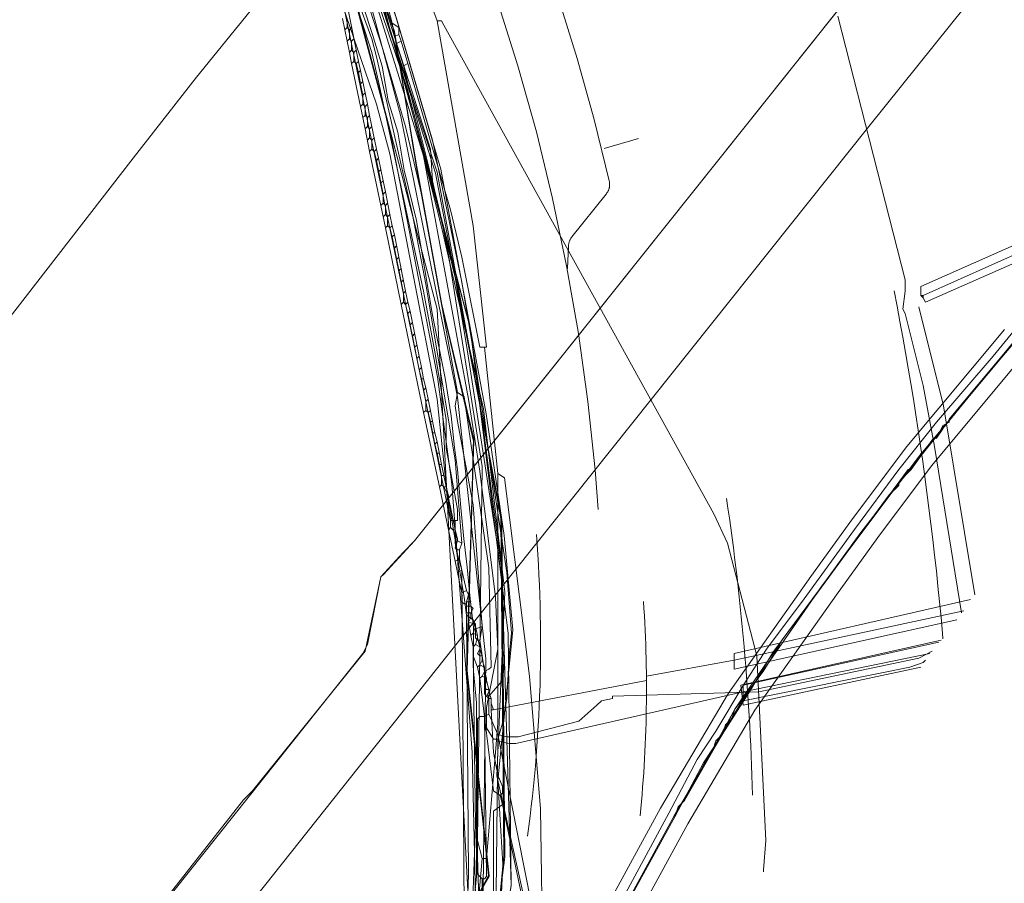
# Model space of a CAD drawing. Header units: metres. Extents: x 92810 to 93633, y 464687 to 465459.
# Tile 283 of 325: x 93528 to 93559, y 465180 to 465208. Entities that reach past the tile are written whole.
import ezdxf
from ezdxf.lldxf.tags import DXFTag

# ---------------------------------------------------------------- set-up
doc = ezdxf.new("R2010")
doc.units = ezdxf.units.M
for name, color, linetype, lineweight, transparency in [('B-OI-KL-DATA_BT NEDERLAND-G', 90, 'SI_B_DATA_BT_NEDERLAND', 18, 0.4), ('B-OI-KL-DATA_KPN-G', 90, 'SI_B_DATA_KPN', 18, 0.4), ('B-OI-KL-DATA_LIANDER-G', 90, 'SI_B_DATA_LIANDER', 18, 0.4), ('B-OI-KL-DATA_PRORAIL-G', 90, 'SI_B_DATA_PRORAIL', 18, 0.4), ('B-OI-KL-DATA_ZIGGO BV-G', 90, 'SI_B_DATA_ZIGGO', 18, 0.4), ('B-OI-KL-ET_HS_LIANDER-G', 10, 'SI_B_ET_HS_LIANDON', 18, 0.4), ('B-OI-KL-ET_LS_LIANDER-G', 190, 'SI_B_ET_LS_LIANDER', 18, 0.4), ('B-OI-KL-ET_MS_LIANDER-G', 130, 'SI_B_ET_MS_LIANDER', 18, 0.4), ('B-OI-KL-ET_MS_PRORAIL-G', 130, 'SI_B_ET_MS_PRORAIL', 18, 0.4), ('B-WE-KL-DATA-G', 90, 'KL-DATA-N', 18, 0.4), ('B-WE-KL-ET_LS-G', 190, 'KL-LS-N', 18, 0.4), ('B-WE-KL-WATER-G', 170, 'KL-WATER-N', 18, 0.4)]:
    doc.layers.add(name, color=color, linetype=linetype, lineweight=lineweight, transparency=transparency)
doc.styles.get("Standard").update_dxf_attribs({"font": 'isocp.shx'})
tags = doc.linetypes.add('KL-DATA-N', pattern='A,4,-1,[101,NLCS.SHX,S=0.5,R=0,X=0,Y=0],-1,4,-1,["D",Standard,S=1,R=0,X=-0.25,Y=-0.5],-1.5', length=12.5).pattern_tags.tags
tags[18] = DXFTag(74, 10)
tags = doc.linetypes.add('KL-LS-N', pattern='A,4,-1,[103,NLCS.SHX,S=0.75,R=0,X=0,Y=0],-1,4,-1,["L",Standard,S=1,R=0,X=0,Y=-0.5],-2', length=13).pattern_tags.tags
tags[18] = DXFTag(74, 10)
doc.linetypes.add('KL-WATER-N', pattern='A,7,-0.5,[168,NLCS.SHX,S=0.75,R=0,X=0.75,Y=0],-2', length=9.5)
doc.linetypes.add('SI_B_DATA_BT_NEDERLAND', pattern='A,5,-2,["BTN",Standard,S=1.5,R=0,X=-0.51,Y=-0.75],-7', length=14)
doc.linetypes.add('SI_B_DATA_KPN', pattern='A,5,-2,["KPN",Standard,S=1.5,R=0,X=-0.51,Y=-0.75],-8', length=15)
doc.linetypes.add('SI_B_DATA_LIANDER', pattern='A,5,-2,["LI-DATA",Standard,S=1.5,R=0,X=-0.51,Y=-0.75],-11', length=18)
doc.linetypes.add('SI_B_DATA_PRORAIL', pattern='A,5,-2,["PRO-DATA",Standard,S=1.5,R=0,X=-0.51,Y=-0.75],-13', length=20)
doc.linetypes.add('SI_B_DATA_ZIGGO', pattern='A,5,-2,["ZIGGO",Standard,S=1.5,R=0,X=-0.51,Y=-0.75],-9', length=16)
doc.linetypes.add('SI_B_ET_HS_LIANDON', pattern='A,5,-2,["LI-HS",Standard,S=1.5,R=0,X=-0.51,Y=-0.75],-10', length=17)
doc.linetypes.add('SI_B_ET_LS_LIANDER', pattern='A,5,-2,["LI-LS",Standard,S=1.5,R=0,X=-0.51,Y=-0.75],-10', length=17)
doc.linetypes.add('SI_B_ET_MS_LIANDER', pattern='A,5,-2,["LI-MS",Standard,S=1.5,R=0,X=-0.51,Y=-0.75],-10', length=17)
doc.linetypes.add('SI_B_ET_MS_PRORAIL', pattern='A,5,-2,["PRO-MS",Standard,S=1.5,R=0,X=-0.51,Y=-0.75],-11', length=18)

msp = doc.modelspace()

# ---------------------------------------------------------------- linework, layer by layer
at = {"layer": 'B-OI-KL-DATA_BT NEDERLAND-G', "flags": 128}
for points in [[(93501.6, 465239.3), (93500.714, 465240.949), (93502.8, 465240.9), (93519.496, 465240.269), (93523.109, 465239.077), (93526.555, 465236.284), (93528.596, 465233.51), (93530.198, 465231.197), (93535.4, 465218.8), (93536.975, 465214.235), (93538.439, 465209.929), (93539.387, 465207.204), (93540.09, 465202.898), (93540.901, 465198.513), (93541.916, 465194.226), (93541.681, 465186.922), (93542.404, 465180.409), (93541.34, 465178.505), (93540.207, 465168.261), (93539.937, 465165.829)], [(93539.94, 465165.834), (93540.217, 465168.291), (93541.33, 465178.524), (93542.404, 465180.409), (93541.701, 465186.922), (93541.916, 465194.256), (93540.901, 465198.494), (93540.1, 465202.917), (93539.387, 465207.204), (93538.429, 465209.958), (93536.877, 465214.547), (93535.461, 465218.673), (93534.875, 465220.094), (93530.198, 465231.197), (93528.586, 465233.51), (93526.565, 465236.274), (93523.138, 465239.087), (93519.476, 465240.288), (93514.3, 465240.5), (93500.734, 465240.959)], [(93501.597, 465239.323), (93500.743, 465240.954), (93519.464, 465240.333), (93523.141, 465239.064), (93526.568, 465236.297), (93528.601, 465233.51), (93530.18, 465231.217), (93533.032, 465224.357), (93534.867, 465220.081), (93535.401, 465218.783), (93536.86, 465214.568), (93539.374, 465207.225), (93540.109, 465202.899), (93540.903, 465198.533), (93541.919, 465194.278), (93541.698, 465186.914), (93542.382, 465180.425), (93541.346, 465178.474), (93539.935, 465165.826)], [(93501.6, 465239.3), (93500.775, 465240.942), (93518.942, 465240.298), (93519.446, 465240.28), (93523.1, 465239.08), (93526.529, 465236.313), (93528.621, 465233.48), (93530.2, 465231.2), (93535.4, 465218.8), (93539.371, 465207.253), (93540.1, 465202.888), (93540.884, 465198.553), (93541.916, 465194.216), (93541.681, 465186.912), (93542.394, 465180.399), (93541.354, 465178.559), (93539.939, 465165.832)], [(93530.2, 465231.2), (93534.9, 465220.1), (93535.5, 465218.7), (93536.9, 465214.5), (93538.4, 465210), (93539.4, 465207.2), (93540.1, 465202.9), (93540.9, 465198.5), (93541.9, 465194.3), (93541.7, 465186.9), (93542.4, 465180.4), (93541.3, 465178.5), (93540.2, 465168.3), (93539.923, 465165.812)], [(93535.4, 465218.8), (93537, 465214.2), (93538.4, 465209.9), (93539.4, 465207.2)], [(93540.9, 465198.5), (93541.9, 465194.2), (93541.7, 465186.9)]]:
    msp.add_lwpolyline(points, dxfattribs=at)
at = {"layer": 'B-OI-KL-DATA_KPN-G', "flags": 128}
for points in [[(93537.964, 465211.536), (93538.536, 465210.179), (93538.893, 465209.107), (93539.321, 465207.464)], [(93537.321, 465210.75), (93537.179, 465210.75), (93537.107, 465210.679), (93533.107, 465205.75), (93531.107, 465203.179), (93488.107, 465147.75), (93457.179, 465107.536), (93450.393, 465098.821), (93421.107, 465060.893)], [(93537.321, 465210.75), (93537.536, 465210.464), (93537.821, 465209.536), (93540.75, 465198.393), (93541.75, 465179.536), (93541.893, 465178.536), (93541.964, 465178.536)], [(93540.25, 465208.893), (93540.75, 465207.536)], [(93539.321, 465207.464), (93539.536, 465207.321), (93539.536, 465207.107)], [(93539.321, 465207.464), (93539.393, 465207.036)], [(93540.75, 465207.536), (93540.893, 465207.536), (93540.964, 465207.393), (93549.536, 465191.893), (93549.964, 465190.964), (93550.893, 465187.393), (93551.179, 465181.536), (93551.107, 465180.607), (93551.107, 465180.536)], [(93540.75, 465207.536), (93541.893, 465201.036), (93542.321, 465197.179)], [(93539.536, 465207.107), (93539.393, 465207.036)], [(93539.536, 465207.107), (93539.607, 465206.893)], [(93539.393, 465207.036), (93539.464, 465206.821)], [(93539.607, 465206.893), (93539.464, 465206.821)], [(93539.464, 465206.821), (93539.679, 465206.107)], [(93539.607, 465206.893), (93539.821, 465206.179)], [(93539.821, 465206.179), (93539.679, 465206.107)], [(93539.821, 465206.179), (93541.179, 465201.536), (93541.536, 465200.036), (93542.107, 465197.179), (93542.321, 465197.179)], [(93539.679, 465206.107), (93540.821, 465201.536), (93541.107, 465200.107), (93542.179, 465193.393), (93542.036, 465181.536), (93542.179, 465180.964)], [(93542.25, 465197.179), (93542.679, 465193.179)], [(93542.679, 465193.179), (93542.679, 465185.25), (93542.607, 465184.321), (93542.321, 465180.964), (93542.179, 465180.964)], [(93542.679, 465193.179), (93542.893, 465193.036), (93543.679, 465186.75), (93544.036, 465182.536), (93544.107, 465177.607), (93544.25, 465175.321), (93544.25, 465171.536)], [(93542.179, 465180.964), (93541.964, 465178.536)]]:
    msp.add_lwpolyline(points, dxfattribs=at)
at = {"layer": 'B-OI-KL-DATA_LIANDER-G', "flags": 128}
for points in [[(93533.464, 465221.464), (93533.821, 465221.393), (93533.893, 465221.321), (93538.393, 465210.179), (93540.536, 465203.464), (93540.607, 465202.464), (93540.893, 465201.179), (93541.321, 465199.393), (93541.679, 465197.25), (93542.679, 465190.821), (93542.821, 465189.536), (93542.893, 465187.179), (93542.821, 465186.607), (93542.393, 465186.107)], [(93536.536, 465212.893), (93536.821, 465212.75), (93536.893, 465212.607), (93538.321, 465208.821), (93539.036, 465206.607), (93539.75, 465204.179), (93540.25, 465202.036), (93541.393, 465195.75)], [(93537.679, 465209.107), (93537.607, 465208.893), (93537.75, 465208.179), (93541.179, 465191.679), (93541.393, 465191.679)], [(93537.679, 465209.107), (93537.893, 465208.964), (93538.679, 465206.536), (93538.893, 465205.607), (93540.321, 465198.964), (93540.679, 465197.036), (93541.036, 465194.893), (93541.036, 465193.964), (93541.179, 465193.25), (93541.393, 465192.036), (93541.393, 465191.679)], [(93541.393, 465195.75), (93541.321, 465195.321), (93541.393, 465194.821), (93541.893, 465192.179), (93542.179, 465188.321)], [(93541.393, 465195.75), (93541.607, 465195.607), (93542.393, 465190.179), (93542.464, 465187.036), (93542.393, 465186.964), (93542.25, 465186.893)], [(93541.321, 465191.679), (93541.321, 465190.964), (93541.607, 465189.25), (93541.679, 465188.679)], [(93541.679, 465188.679), (93541.75, 465180.464), (93541.679, 465178.536), (93541.107, 465173.536), (93540.893, 465172.25), (93540.25, 465169.393), (93540.036, 465168.107), (93539.679, 465165.536), (93539.607, 465165.464), (93539.536, 465165.321)], [(93541.679, 465188.679), (93541.893, 465188.536), (93541.964, 465188.25)], [(93542.179, 465188.321), (93541.964, 465188.25)], [(93541.964, 465188.25), (93541.964, 465187.964), (93542.036, 465187.893), (93542.107, 465187.893)], [(93542.179, 465188.321), (93542.107, 465187.893)], [(93542.107, 465187.893), (93542.25, 465186.893)], [(93556.464, 465187.536), (93556.036, 465187.321), (93550.964, 465186.25), (93546.321, 465186.107), (93546.321, 465186.036), (93545.964, 465185.964), (93545.821, 465185.821), (93545.25, 465185.321), (93543.321, 465184.821), (93542.964, 465184.821), (93542.679, 465184.893)], [(93542.25, 465186.893), (93542.25, 465186.179), (93542.393, 465186.107)], [(93542.393, 465186.107), (93542.393, 465185.536)], [(93542.393, 465185.536), (93542.25, 465185.464)], [(93542.393, 465185.536), (93542.679, 465184.893)], [(93542.25, 465185.464), (93542.107, 465185.464), (93542.036, 465185.393), (93542.036, 465180.464), (93542.179, 465180.321)], [(93542.25, 465185.464), (93542.321, 465180.393), (93542.25, 465180.321), (93542.179, 465180.321)], [(93542.679, 465184.893), (93544.393, 465176.25)], [(93542.179, 465180.321), (93542.179, 465178.679)]]:
    msp.add_lwpolyline(points, dxfattribs=at)
at = {"layer": 'B-OI-KL-DATA_PRORAIL-G', "flags": 128}
msp.add_lwpolyline([(93421.036, 465029.179), (93421.179, 465029.179), (93421.321, 465029.321), (93427.179, 465037.107), (93428.607, 465038.893), (93434.893, 465047.036), (93435.964, 465048.75), (93436.821, 465049.893), (93464.821, 465087.25), (93472.964, 465098.679), (93489.536, 465122.821), (93492.75, 465128.679), (93493.107, 465129.179), (93501.179, 465139.179), (93505.036, 465145.179), (93505.607, 465145.964), (93516.393, 465159.607), (93525.321, 465171.107), (93525.607, 465171.393), (93534.607, 465182.821), (93534.893, 465183.107), (93538.464, 465187.536), (93538.964, 465189.893), (93539.036, 465189.964), (93540.036, 465191.036), (93541.179, 465192.464), (93593.107, 465257.536), (93593.75, 465258.25), (93596.393, 465261.393), (93597.393, 465262.679), (93598.393, 465264.107), (93598.679, 465264.393), (93601.75, 465267.107), (93602.607, 465267.964), (93610.75, 465277.036), (93615.536, 465282.536), (93616.821, 465284.321), (93617.107, 465284.607), (93619.036, 465286.679), (93630.107, 465300.821), (93630.107, 465301.036)], dxfattribs=at)
at = {"layer": 'B-OI-KL-DATA_ZIGGO BV-G', "flags": 128}
msp.add_lwpolyline([(93528.645, 465233.808), (93531.504, 465227.664), (93538.861, 465209.655), (93540.872, 465202.834), (93542.307, 465195.071), (93542.877, 465191.212), (93543.153, 465188.212), (93542.675, 465183.425), (93542.835, 465180.777), (93542.678, 465177.373), (93542.341, 465174.559), (93541.263, 465167.567)], dxfattribs=at)
at = {"layer": 'B-OI-KL-ET_HS_LIANDER-G', "flags": 128}
for points in [[(93526.893, 465235.679), (93526.964, 465235.25), (93527.25, 465234.679), (93528.607, 465232.393), (93529.179, 465231.25), (93531.893, 465225.25), (93535.036, 465217.893), (93537.75, 465211.25), (93538.393, 465209.464), (93540.321, 465203.25), (93541.75, 465195.536), (93542.107, 465193.25), (93542.607, 465189.25), (93542.679, 465187.607), (93542.321, 465185.75), (93542.321, 465185.107), (93542.536, 465184.75), (93542.679, 465184.75)], [(93527.107, 465235.75), (93528.821, 465232.75), (93529.964, 465230.464), (93531.679, 465226.893), (93532.464, 465225.036), (93535.25, 465218.464), (93535.75, 465217.107), (93538.179, 465211.25), (93539.464, 465207.607), (93540.607, 465203.75), (93541.536, 465199.25), (93541.893, 465197.107), (93542.964, 465190.036), (93543.107, 465188.107), (93543.036, 465187.393), (93542.964, 465186.036), (93542.821, 465185.25), (93542.679, 465184.75)], [(93536.321, 465211.893), (93536.607, 465211.393), (93537.75, 465208.036), (93538.821, 465204.893), (93539.25, 465203.321), (93540.75, 465195.536), (93541.036, 465192.821), (93541.393, 465190.607), (93541.536, 465190.107), (93541.607, 465179.321), (93541.679, 465177.179), (93541.821, 465176.75), (93542.107, 465176.393), (93543.179, 465175.893), (93543.536, 465175.464), (93543.607, 465175.25), (93543.679, 465173.393), (93543.607, 465172.321), (93543.393, 465170.393)], [(93556.679, 465187.821), (93550.464, 465186.464)], [(93550.464, 465186.25), (93556.393, 465187.464)], [(93550.464, 465186.464), (93550.464, 465185.964), (93555.75, 465187.036), (93556.179, 465187.179), (93556.25, 465187.25)], [(93550.464, 465186.25), (93543.25, 465184.607), (93543.036, 465184.607), (93542.679, 465184.679)], [(93542.679, 465184.679), (93542.607, 465177.964), (93542.679, 465177.679), (93543.25, 465176.821), (93543.464, 465176.679), (93544.464, 465176.464), (93548.393, 465176.964)], [(93542.679, 465184.75), (93542.679, 465184.679)]]:
    msp.add_lwpolyline(points, dxfattribs=at)
at = {"layer": 'B-OI-KL-ET_LS_LIANDER-G'}
for p, q in [((93553.464, 465207.679), (93555.607, 465199.321)), ((93562.536, 465201.964), (93556.107, 465199.107)), ((93563.036, 465201.893), (93556.179, 465198.821)), ((93563.036, 465201.607), (93556.25, 465198.607)), ((93555.607, 465199.321), (93555.607, 465198.964)), ((93556.107, 465199.107), (93556.107, 465198.821)), ((93555.607, 465198.964), (93555.536, 465198.393)), ((93556.107, 465198.821), (93556.179, 465198.821)), ((93556.107, 465198.821), (93556.179, 465198.75)), ((93556.179, 465198.821), (93556.179, 465198.75)), ((93556.25, 465198.607), (93556.179, 465198.75)), ((93555.536, 465198.393), (93555.607, 465198.25)), ((93556.036, 465198.464), (93556.821, 465195.321)), ((93555.607, 465198.25), (93556.179, 465195.964)), ((93556.179, 465195.964), (93556.536, 465194.036)), ((93556.821, 465195.321), (93557.821, 465189.321)), ((93556.536, 465194.036), (93557.393, 465188.75)), ((93556.75, 465187.893), (93550.393, 465186.464)), ((93550.464, 465185.821), (93556.107, 465187.036)), ((93550.393, 465186.464), (93550.464, 465185.821))]:
    msp.add_line(p, q, dxfattribs=at)
at = {"layer": 'B-OI-KL-ET_MS_LIANDER-G'}
for p, q in [((93537.821, 465208.393), (93538.25, 465206.25)), ((93537.75, 465207.607), (93537.893, 465206.893)), ((93538.321, 465205.964), (93538.536, 465204.893)), ((93538.607, 465204.536), (93538.821, 465203.464)), ((93538.464, 465204.107), (93538.607, 465203.393)), ((93538.821, 465203.107), (93539.036, 465202.036)), ((93538.893, 465203.179), (93539.036, 465202.464)), ((93539.107, 465202.107), (93539.25, 465201.393)), ((93538.964, 465201.679), (93539.107, 465200.964)), ((93539.321, 465200.679), (93539.679, 465198.893)), ((93539.393, 465200.75), (93539.75, 465198.964)), ((93539.893, 465198.321), (93540.179, 465196.893)), ((93539.964, 465197.536), (93540.179, 465196.464)), ((93540.25, 465196.179), (93540.393, 465195.464)), ((93540.464, 465195.536), (93540.679, 465194.464)), ((93540.536, 465194.821), (93540.679, 465194.107)), ((93540.75, 465194.179), (93540.893, 465193.464)), ((93540.75, 465193.821), (93540.893, 465193.107)), ((93541.107, 465192.464), (93541.107, 465192.107)), ((93541.179, 465192.107), (93541.321, 465191.393)), ((93542.464, 465186.036), (93542.464, 465185.679))]:
    msp.add_line(p, q, dxfattribs=at)
at = {"layer": 'B-OI-KL-ET_MS_LIANDER-G', "flags": 128}
for points in [[(93537.679, 465209.679), (93538.679, 465206.964), (93538.821, 465206.393), (93539.964, 465201.393), (93540.393, 465199.179), (93541.321, 465193.607), (93541.536, 465190.964)], [(93537.893, 465207.607), (93537.893, 465207.321)], [(93537.893, 465207.321), (93537.821, 465207.25)], [(93537.893, 465207.321), (93537.964, 465207.25)], [(93538.036, 465207.321), (93537.964, 465207.25)], [(93537.964, 465207.25), (93537.964, 465206.964)], [(93537.964, 465206.964), (93537.893, 465206.893)], [(93537.893, 465206.893), (93537.964, 465206.536)], [(93537.964, 465206.964), (93538.036, 465206.893)], [(93538.107, 465206.964), (93538.036, 465206.893)], [(93538.036, 465206.893), (93538.036, 465206.607)], [(93538.036, 465206.607), (93537.964, 465206.536)], [(93537.964, 465206.536), (93538.036, 465206.179)], [(93538.036, 465206.607), (93538.107, 465206.536)], [(93538.179, 465206.607), (93538.107, 465206.536)], [(93538.107, 465206.536), (93538.107, 465206.25)], [(93538.107, 465206.25), (93538.036, 465206.179)], [(93538.036, 465206.179), (93538.321, 465204.821)], [(93538.107, 465206.25), (93538.179, 465206.179)], [(93538.25, 465206.25), (93538.179, 465206.179)], [(93538.179, 465206.179), (93538.25, 465205.893)], [(93538.25, 465206.25), (93538.321, 465205.964)], [(93538.321, 465205.964), (93538.25, 465205.893)], [(93538.25, 465205.893), (93538.321, 465205.536)], [(93538.393, 465205.607), (93538.321, 465205.536)], [(93538.321, 465205.536), (93538.393, 465205.179)], [(93538.464, 465205.25), (93538.393, 465205.179)], [(93538.393, 465205.179), (93538.393, 465204.893)], [(93538.393, 465204.893), (93538.321, 465204.821)], [(93538.321, 465204.821), (93538.393, 465204.464)], [(93538.393, 465204.893), (93538.464, 465204.821)], [(93538.536, 465204.893), (93538.464, 465204.821)], [(93538.464, 465204.821), (93538.464, 465204.536)], [(93538.536, 465204.893), (93538.607, 465204.536)], [(93538.464, 465204.536), (93538.393, 465204.464)], [(93538.393, 465204.464), (93538.464, 465204.107)], [(93538.464, 465204.536), (93538.536, 465204.464)], [(93538.607, 465204.536), (93538.536, 465204.464)], [(93538.536, 465204.464), (93538.536, 465204.179)], [(93538.536, 465204.179), (93538.464, 465204.107)], [(93538.536, 465204.179), (93538.607, 465204.107)], [(93538.679, 465204.179), (93538.607, 465204.107)], [(93538.607, 465204.107), (93538.607, 465203.821)], [(93538.607, 465203.821), (93538.536, 465203.75)], [(93538.607, 465203.821), (93538.679, 465203.75)], [(93538.75, 465203.821), (93538.679, 465203.75)], [(93538.679, 465203.75), (93538.679, 465203.464)], [(93538.679, 465203.464), (93538.607, 465203.393)], [(93538.607, 465203.393), (93538.964, 465201.679)], [(93538.679, 465203.464), (93538.75, 465203.393)], [(93538.821, 465203.464), (93538.75, 465203.393)], [(93538.75, 465203.393), (93538.821, 465203.107)], [(93538.821, 465203.464), (93538.893, 465203.179)], [(93538.893, 465203.179), (93538.821, 465203.107)], [(93538.964, 465202.821), (93538.893, 465202.75)], [(93539.036, 465202.464), (93538.964, 465202.393)], [(93539.036, 465202.464), (93539.107, 465202.107)], [(93539.107, 465202.107), (93539.036, 465202.036)], [(93539.036, 465202.036), (93539.036, 465201.75)], [(93539.036, 465201.75), (93538.964, 465201.679)], [(93539.036, 465201.75), (93539.107, 465201.679)], [(93539.179, 465201.75), (93539.107, 465201.679)], [(93539.107, 465201.679), (93539.107, 465201.393)], [(93539.107, 465201.393), (93539.036, 465201.321)], [(93539.107, 465201.393), (93539.179, 465201.321)], [(93539.25, 465201.393), (93539.179, 465201.321)], [(93539.179, 465201.321), (93539.179, 465201.036)], [(93539.25, 465201.393), (93539.321, 465201.036)], [(93539.179, 465201.036), (93539.107, 465200.964)], [(93539.107, 465200.964), (93539.607, 465198.536)], [(93539.179, 465201.036), (93539.25, 465200.964)], [(93539.321, 465201.036), (93539.25, 465200.964)], [(93539.25, 465200.964), (93539.321, 465200.679)], [(93539.321, 465201.036), (93539.393, 465200.75)], [(93539.393, 465200.75), (93539.321, 465200.679)], [(93539.464, 465200.393), (93539.393, 465200.321)], [(93539.536, 465200.036), (93539.464, 465199.964)], [(93539.607, 465199.679), (93539.536, 465199.607)], [(93539.679, 465199.321), (93539.607, 465199.25)], [(93539.75, 465198.964), (93539.679, 465198.893)], [(93539.679, 465198.893), (93539.679, 465198.607)], [(93539.75, 465198.964), (93539.821, 465198.607)], [(93539.679, 465198.607), (93539.607, 465198.536)], [(93539.607, 465198.536), (93540.321, 465195.107)], [(93539.679, 465198.607), (93539.75, 465198.536)], [(93539.821, 465198.607), (93539.75, 465198.536)], [(93539.75, 465198.536), (93539.821, 465198.25)], [(93539.821, 465198.607), (93539.893, 465198.321)], [(93539.893, 465198.321), (93539.821, 465198.25)], [(93539.821, 465198.25), (93539.893, 465197.893)], [(93539.964, 465197.964), (93539.893, 465197.893)], [(93539.893, 465197.893), (93539.964, 465197.536)], [(93540.036, 465197.607), (93539.964, 465197.536)], [(93540.107, 465197.25), (93540.036, 465197.179)], [(93540.179, 465196.893), (93540.107, 465196.821)], [(93540.179, 465196.893), (93540.25, 465196.536)], [(93540.25, 465196.536), (93540.179, 465196.464)], [(93540.25, 465196.536), (93540.321, 465196.179)], [(93540.179, 465196.464), (93540.25, 465196.179)], [(93540.25, 465196.179), (93540.321, 465196.179)], [(93540.321, 465196.179), (93540.393, 465195.893)], [(93540.393, 465195.893), (93540.321, 465195.821)], [(93540.393, 465195.893), (93540.464, 465195.536)], [(93540.464, 465195.536), (93540.393, 465195.464)], [(93540.393, 465195.464), (93540.393, 465195.179)], [(93540.393, 465195.179), (93540.321, 465195.107)], [(93540.321, 465195.107), (93540.821, 465192.75)], [(93540.393, 465195.179), (93540.464, 465195.107)], [(93540.536, 465195.179), (93540.464, 465195.107)], [(93540.464, 465195.107), (93540.536, 465194.821)], [(93540.536, 465194.821), (93540.607, 465194.821)], [(93540.607, 465194.464), (93540.679, 465194.464)], [(93540.679, 465194.464), (93540.75, 465194.179)], [(93540.75, 465194.179), (93540.679, 465194.107)], [(93540.679, 465194.107), (93540.75, 465193.821)], [(93540.75, 465193.821), (93540.821, 465193.821)], [(93540.821, 465193.464), (93540.893, 465193.464)], [(93540.893, 465193.464), (93540.964, 465193.107)], [(93540.893, 465193.107), (93540.964, 465193.107)], [(93540.893, 465193.107), (93540.893, 465192.821)], [(93540.964, 465193.107), (93541.036, 465192.75)], [(93540.893, 465192.821), (93540.821, 465192.75)], [(93540.821, 465192.75), (93541.107, 465191.393)], [(93540.893, 465192.821), (93540.964, 465192.75)], [(93540.964, 465192.75), (93541.036, 465192.75)], [(93540.964, 465192.75), (93541.107, 465192.464)], [(93541.036, 465192.75), (93541.107, 465192.464)], [(93541.107, 465192.393), (93541.179, 465192.107)], [(93541.107, 465192.107), (93541.179, 465192.107)], [(93541.107, 465192.107), (93541.179, 465191.75)], [(93541.179, 465191.75), (93541.25, 465191.75)], [(93541.179, 465191.75), (93541.179, 465191.464)], [(93541.179, 465191.464), (93541.107, 465191.393)], [(93541.107, 465191.393), (93541.321, 465190.393)], [(93541.179, 465191.464), (93541.25, 465191.393)], [(93541.25, 465191.393), (93541.321, 465191.393)], [(93541.25, 465191.393), (93541.393, 465191.107)], [(93541.321, 465191.393), (93541.393, 465191.107)], [(93541.393, 465191.036), (93541.321, 465190.821), (93541.393, 465190.75), (93541.464, 465190.75)], [(93541.393, 465191.107), (93541.393, 465191.036)], [(93541.393, 465191.036), (93541.536, 465190.964)], [(93541.536, 465190.964), (93541.464, 465190.75)], [(93541.464, 465190.75), (93541.464, 465190.464)], [(93541.464, 465190.464), (93541.321, 465190.393)], [(93541.321, 465190.393), (93541.393, 465190.036)], [(93541.464, 465190.464), (93541.536, 465190.107)], [(93541.536, 465190.107), (93541.393, 465190.036)], [(93541.393, 465190.036), (93541.536, 465189.393)], [(93541.536, 465190.107), (93541.679, 465189.464)], [(93541.679, 465189.464), (93541.536, 465189.393)], [(93541.536, 465189.393), (93541.536, 465189.107), (93541.607, 465189.036), (93541.679, 465189.036)], [(93541.679, 465189.464), (93541.75, 465189.321)], [(93541.75, 465189.321), (93541.821, 465189.107), (93541.679, 465189.107)], [(93541.75, 465189.321), (93541.679, 465189.107)], [(93541.679, 465189.107), (93541.679, 465188.75), (93541.821, 465188.75)], [(93557.679, 465189.179), (93550.179, 465187.464)], [(93541.679, 465188.964), (93541.821, 465188.964), (93541.893, 465188.893), (93541.821, 465188.75)], [(93541.821, 465188.75), (93541.821, 465188.607)], [(93550.179, 465187.25), (93557.464, 465188.821)], [(93541.821, 465188.607), (93541.75, 465188.464)], [(93541.75, 465188.464), (93541.964, 465188.393)], [(93541.75, 465188.464), (93541.821, 465188.036)], [(93541.821, 465188.607), (93541.964, 465188.393)], [(93541.964, 465188.393), (93541.964, 465188.321)], [(93550.179, 465187.464), (93550.179, 465186.964), (93557.25, 465188.536)], [(93541.893, 465188.107), (93541.821, 465188.036)], [(93541.821, 465188.036), (93541.893, 465187.679)], [(93541.964, 465188.321), (93541.893, 465188.107)], [(93541.893, 465188.107), (93542.036, 465188.036)], [(93541.964, 465188.321), (93542.036, 465188.036)], [(93542.036, 465188.036), (93542.036, 465187.964)], [(93541.964, 465187.75), (93541.893, 465187.679)], [(93542.036, 465187.964), (93541.964, 465187.75)], [(93541.964, 465187.75), (93542.107, 465187.679)], [(93542.036, 465187.964), (93542.107, 465187.679)], [(93541.893, 465187.679), (93541.893, 465187.393)], [(93542.107, 465187.607), (93542.036, 465187.464), (93542.107, 465187.393), (93542.179, 465187.393)], [(93542.107, 465187.679), (93542.107, 465187.607)], [(93542.107, 465187.607), (93542.179, 465187.393)], [(93541.893, 465187.393), (93541.964, 465182.036), (93541.893, 465179.964), (93541.536, 465175.75), (93541.393, 465174.893), (93541.107, 465172.75), (93540.607, 465170.25), (93539.821, 465165.75)], [(93541.893, 465187.393), (93542.036, 465187.036)], [(93542.107, 465187.107), (93542.036, 465187.036)], [(93542.179, 465187.25), (93542.107, 465187.107)], [(93542.107, 465187.107), (93542.25, 465187.036)], [(93542.179, 465187.393), (93542.179, 465187.25)], [(93542.179, 465187.25), (93542.25, 465187.036)], [(93550.179, 465187.25), (93547.393, 465186.75), (93547.393, 465186.607), (93542.536, 465185.679)], [(93542.036, 465187.036), (93542.107, 465186.679)], [(93542.25, 465186.893), (93542.179, 465186.75)], [(93542.25, 465187.036), (93542.25, 465186.893)], [(93542.25, 465186.893), (93542.321, 465186.679)], [(93542.179, 465186.75), (93542.107, 465186.679)], [(93542.107, 465186.679), (93542.536, 465183.107), (93542.75, 465182.964)], [(93542.179, 465186.75), (93542.321, 465186.679)], [(93542.321, 465186.607), (93542.25, 465186.393), (93542.321, 465186.321), (93542.393, 465186.321)], [(93542.321, 465186.679), (93542.321, 465186.607)], [(93542.321, 465186.607), (93542.393, 465186.321)], [(93542.393, 465186.25), (93542.321, 465186.107), (93542.393, 465186.036), (93542.464, 465186.036)], [(93542.393, 465186.321), (93542.393, 465186.25)], [(93542.393, 465186.25), (93542.464, 465186.036)], [(93542.464, 465185.893), (93542.536, 465185.679)], [(93542.464, 465185.679), (93542.536, 465185.679)], [(93542.464, 465185.679), (93542.536, 465184.321), (93542.679, 465183.607), (93542.821, 465183.25), (93542.821, 465183.036), (93542.75, 465182.964)], [(93542.75, 465182.964), (93542.821, 465182.679)], [(93542.821, 465182.679), (93542.536, 465182.464), (93542.536, 465179.536), (93542.393, 465177.607), (93542.036, 465174.393), (93541.679, 465172.179), (93540.821, 465167.036)], [(93542.821, 465182.679), (93543.893, 465177.607), (93544.036, 465177.321), (93544.25, 465177.036), (93544.464, 465175.964), (93548.036, 465176.536)]]:
    msp.add_lwpolyline(points, dxfattribs=at)
at = {"layer": 'B-OI-KL-ET_MS_PRORAIL-G', "flags": 128}
msp.add_lwpolyline([(93616.821, 465284.393), (93616.821, 465284.179), (93616.679, 465284.036), (93615.25, 465282.179), (93614.821, 465281.75), (93609.75, 465275.893), (93609.179, 465275.321), (93602.607, 465267.964), (93601.821, 465267.179), (93598.393, 465264.107), (93597.179, 465262.393), (93592.893, 465257.25), (93540.036, 465191.036), (93539.679, 465190.679), (93538.964, 465189.893), (93538.536, 465187.75), (93538.393, 465187.464), (93524.607, 465170.179), (93516.75, 465160.036), (93516.464, 465159.75), (93505.679, 465145.964)], dxfattribs=at)
at = {"layer": 'B-WE-KL-DATA-G'}
for points in [[(93495.7, 465285.2), (93510, 465263.7), (93508.8, 465241.7), (93522.4, 465240.8), (93526.4, 465237.4), (93530.7, 465230.1), (93539, 465208.2), (93541.8, 465197.8), (93542.8, 465190.1), (93543.1, 465180.1), (93542.727, 465177.795)], [(93540.493, 465166.558), (93540.8, 465168.4), (93542.2, 465179.1), (93542.3, 465187.3), (93541.4, 465195.6), (93539.6, 465204.5), (93538.2, 465209.7), (93536.9, 465212.8), (93534.4, 465218.7), (93528.8, 465231.9), (93526.9, 465235.4), (93524.1, 465238.7), (93522.4, 465240.2), (93521, 465240.8), (93520.5, 465240.9), (93518.4, 465240.9), (93514.2, 465241.1), (93513.7, 465241.2), (93513.7, 465241.8), (93513.6, 465242.4), (93513.1, 465247.1), (93512.6, 465248), (93512.2, 465249.1), (93511.8, 465250)], [(93530.7, 465230.1), (93537.8, 465211.3), (93539.8, 465205.4), (93541.8, 465197.8), (93543, 465188.1), (93543.1, 465180.1), (93541.9, 465173), (93540.977, 465167.192)], [(93531.092, 465228.77), (93538.693, 465208.988), (93540.749, 465202.73), (93542.775, 465191.743), (93542.818, 465187.017), (93542.871, 465181.045), (93542.7, 465179.3), (93541.106, 465167.361)], [(93531.1, 465228.8), (93534.2, 465220.8), (93538.7, 465209), (93540.7, 465202.7), (93542.8, 465191.7), (93542.9, 465181), (93541.129, 465167.391)], [(93538.1, 465164.2), (93540.6, 465168.5), (93548.1, 465182.4), (93549, 465184.1), (93549.6, 465185), (93550.5, 465186.5), (93551.2, 465187.6), (93552.4, 465189.2), (93554, 465191.4), (93555.4, 465193.3), (93556.6, 465194.8), (93558.4, 465196.9), (93560.7, 465199.7), (93562.7, 465202), (93564.3, 465203.7), (93566.3, 465205.8), (93569.9, 465209.4), (93571.4, 465210.8), (93573.8, 465212.9), (93575.6, 465214.5), (93577.8, 465216.4), (93580.201, 465218.582)], [(93537.765, 465162.983), (93538.336, 465164.09), (93539.722, 465166.63), (93542.254, 465171.276), (93548.27, 465182.312), (93550.413, 465185.935), (93552.968, 465189.617), (93554.337, 465191.441), (93556.052, 465193.725), (93559.304, 465197.624), (93561.776, 465200.578), (93564.11, 465203.145), (93568.077, 465207.26), (93571.5, 465210.542), (93579.412, 465217.549)], [(93548.3, 465182.3), (93549.2, 465184), (93549.8, 465184.9), (93550.7, 465186.3), (93551.4, 465187.5), (93552.6, 465189.1), (93554.2, 465191.3), (93555.6, 465193.1), (93556.8, 465194.6), (93558.6, 465196.8), (93560.9, 465199.6), (93562.9, 465201.8), (93564.5, 465203.6), (93566.5, 465205.6), (93568.3, 465207.5), (93570, 465209.2), (93571.6, 465210.6), (93574, 465212.7), (93575.8, 465214.3), (93577.9, 465216.2), (93579.377, 465217.503)], [(93557, 465194.9), (93563.2, 465202.2), (93570.5, 465209.7), (93579.486, 465217.647)], [(93556.5, 465194.3), (93556.6, 465194.3), (93556.8, 465194.7), (93557, 465194.8), (93557, 465194.9), (93561.6, 465200.4), (93562.5, 465201.4), (93563.2, 465202.2), (93568.5, 465207.7), (93569.7, 465208.9), (93570.5, 465209.7)], [(93538.4, 465208), (93538.7, 465207.1), (93539, 465206.1), (93539.2, 465205), (93539.5, 465204), (93539.7, 465202.8), (93540.1, 465201.2), (93540.6, 465198.2), (93541, 465196.2), (93541.2, 465195), (93541.3, 465194), (93541.4, 465193.3), (93541.5, 465192.1), (93541.6, 465191.1), (93541.7, 465190.2), (93541.8, 465189.2), (93541.9, 465188.3), (93541.9, 465186.9), (93542, 465185.9), (93542, 465180.4), (93541.9, 465179.4)], [(93555.66, 465194.036), (93558.755, 465197.746)], [(93556.443, 465193.415), (93559.523, 465197.106)], [(93548.3, 465182.297), (93548.4, 465182.597), (93548.6, 465182.797), (93549.3, 465184.097), (93549.5, 465184.397), (93549.6, 465184.697), (93549.8, 465184.897), (93549.9, 465185.197), (93550.1, 465185.397), (93550.2, 465185.697), (93551.1, 465186.897), (93551.6, 465187.697), (93551.7, 465187.897), (93552.6, 465189.097), (93555.1, 465192.497), (93555.4, 465192.797), (93555.4, 465192.897), (93555.7, 465193.297), (93555.8, 465193.297), (93556.1, 465193.797), (93556.3, 465193.997), (93556.5, 465194.297), (93556.6, 465194.297), (93556.8, 465194.597), (93556.8, 465194.697)], [(93556.6, 465194.3), (93556.8, 465194.7), (93557, 465194.8)], [(93557, 465194.797), (93557, 465194.897)], [(93537.79, 465163.017), (93538.3, 465164.1), (93548.3, 465182.3), (93548.4, 465182.6), (93548.6, 465182.8), (93550.2, 465185.7), (93551.7, 465187.9), (93555.4, 465192.9), (93555.8, 465193.3), (93556.5, 465194.3)], [(93553.934, 465191.738), (93555.66, 465194.036)], [(93554.739, 465191.144), (93556.443, 465193.415)], [(93552.608, 465189.909), (93553.934, 465191.738)], [(93553.422, 465189.326), (93554.739, 465191.144)], [(93549.993, 465186.207), (93552.608, 465189.909)], [(93550.833, 465185.663), (93553.422, 465189.326)], [(93547.835, 465182.559), (93549.993, 465186.207)], [(93538.3, 465164.1), (93548.3, 465182.3), (93548.4, 465182.6), (93548.6, 465182.8), (93549.8, 465184.9), (93550.2, 465185.7)], [(93548.704, 465182.065), (93550.833, 465185.663)], [(93539.293, 465166.889), (93547.835, 465182.559)], [(93540.171, 465166.41), (93548.704, 465182.065)], [(93542.1, 465178.67), (93542.01, 465181.68)]]:
    msp.add_lwpolyline(points, dxfattribs=at)
at = {"layer": 'B-WE-KL-ET_LS-G'}
for points in [[(93540.409, 465166.448), (93542.017, 465175.371), (93542.033, 465177.031), (93541.862, 465184.336), (93541.218, 465192.841), (93540.761, 465196.246), (93539.256, 465204.012), (93537.828, 465209.364), (93535.366, 465216.612), (93533.321, 465221.519), (93531.637, 465225.315), (93530.812, 465227.246), (93529.583, 465230.061), (93526.806, 465234.937), (93524.25, 465238.96), (93519.788, 465240.716), (93510.356, 465241.853), (93510.36, 465242.26)], [(93513.285, 465149.089), (93518.868, 465157.084), (93522.917, 465163.052), (93526.281, 465167.948), (93528.983, 465171.701), (93531.598, 465175.387), (93533.926, 465178.405), (93543.179, 465190.048), (93554.453, 465204.181), (93564.223, 465216.345)], [(93545.857, 465192.036), (93545.761, 465193.287), (93545.534, 465195.455), (93545.234, 465197.614), (93544.861, 465199.762), (93544.416, 465201.896), (93543.899, 465204.014), (93543.312, 465206.113), (93542.653, 465208.191)], [(93544.887, 465199.678), (93544.918, 465200.391), (93544.919, 465200.408), (93544.921, 465200.425), (93544.923, 465200.443), (93544.926, 465200.46), (93544.929, 465200.477), (93544.934, 465200.494), (93544.938, 465200.511), (93544.943, 465200.528), (93544.949, 465200.544), (93544.956, 465200.561), (93544.963, 465200.577), (93544.97, 465200.592), (93544.978, 465200.608), (93544.987, 465200.623), (93544.996, 465200.638), (93545.006, 465200.653), (93545.016, 465200.667), (93545.027, 465200.681), (93546.111, 465202.039), (93546.121, 465202.05), (93546.131, 465202.062), (93546.14, 465202.074), (93546.149, 465202.086), (93546.157, 465202.099), (93546.165, 465202.112), (93546.172, 465202.125), (93546.179, 465202.138), (93546.186, 465202.152), (93546.192, 465202.166), (93546.197, 465202.18), (93546.203, 465202.194), (93546.207, 465202.209), (93546.211, 465202.223), (93546.215, 465202.238), (93546.218, 465202.253), (93546.221, 465202.268), (93546.223, 465202.283), (93546.224, 465202.298), (93546.226, 465202.313), (93546.226, 465202.328), (93546.226, 465202.343), (93546.226, 465202.358), (93546.225, 465202.373), (93546.223, 465202.388), (93546.221, 465202.403), (93546.219, 465202.418), (93546.216, 465202.433), (93546.212, 465202.448), (93546.208, 465202.462), (93545.733, 465204.407), (93545.199, 465206.337), (93544.607, 465208.25)], [(93546.056, 465203.485), (93547.142, 465203.804)], [(93556.805, 465187.93), (93556.79, 465188.105), (93556.745, 465188.602), (93556.697, 465189.099), (93556.647, 465189.596), (93556.595, 465190.092), (93556.54, 465190.588), (93556.483, 465191.084), (93556.424, 465191.58), (93556.362, 465192.075), (93556.298, 465192.57), (93556.232, 465193.065), (93556.163, 465193.559), (93556.092, 465194.054), (93556.019, 465194.547), (93555.943, 465195.041), (93555.865, 465195.534), (93555.785, 465196.026), (93555.702, 465196.519), (93555.617, 465197.011), (93555.53, 465197.502), (93555.44, 465197.993), (93555.348, 465198.484), (93555.253, 465198.974)], [(93550.76, 465182.97), (93550.751, 465183.285), (93550.741, 465183.6), (93550.73, 465183.915), (93550.718, 465184.23), (93550.704, 465184.545), (93550.689, 465184.86), (93550.672, 465185.175), (93550.654, 465185.489), (93550.635, 465185.804), (93550.615, 465186.118), (93550.593, 465186.433), (93550.57, 465186.747), (93550.546, 465187.061), (93550.52, 465187.376), (93550.494, 465187.69), (93550.465, 465188.004), (93550.436, 465188.317), (93550.405, 465188.631), (93550.373, 465188.945), (93550.34, 465189.258), (93550.305, 465189.571), (93550.269, 465189.885), (93550.232, 465190.198), (93550.193, 465190.51), (93550.153, 465190.823), (93550.112, 465191.136), (93550.07, 465191.448), (93550.026, 465191.76), (93549.981, 465192.072), (93549.934, 465192.384)], [(93543.618, 465181.666), (93543.66, 465181.983), (93543.7, 465182.301), (93543.738, 465182.618), (93543.774, 465182.936), (93543.807, 465183.254), (93543.838, 465183.573), (93543.867, 465183.891), (93543.893, 465184.21), (93543.917, 465184.529), (93543.939, 465184.848), (93543.959, 465185.167), (93543.976, 465185.487), (93543.991, 465185.806), (93544.004, 465186.126), (93544.015, 465186.446), (93544.023, 465186.766), (93544.029, 465187.085), (93544.033, 465187.405), (93544.034, 465187.725), (93544.034, 465188.045), (93544.031, 465188.365), (93544.025, 465188.685), (93544.018, 465189.005), (93544.008, 465189.324), (93543.996, 465189.644), (93543.981, 465189.963), (93543.965, 465190.283), (93543.946, 465190.602), (93543.924, 465190.921), (93543.901, 465191.24)], [(93547.192, 465182.319), (93547.214, 465182.544), (93547.235, 465182.77), (93547.255, 465182.996), (93547.273, 465183.222), (93547.29, 465183.448), (93547.306, 465183.675), (93547.32, 465183.901), (93547.333, 465184.127), (93547.345, 465184.354), (93547.356, 465184.581), (93547.365, 465184.807), (93547.373, 465185.034), (93547.38, 465185.261), (93547.385, 465185.487), (93547.39, 465185.714), (93547.393, 465185.941), (93547.394, 465186.168), (93547.395, 465186.395), (93547.394, 465186.621), (93547.392, 465186.848), (93547.388, 465187.075), (93547.383, 465187.302), (93547.377, 465187.528), (93547.37, 465187.755), (93547.361, 465187.982), (93547.352, 465188.208), (93547.34, 465188.435), (93547.328, 465188.661), (93547.314, 465188.888), (93547.299, 465189.114)]]:
    msp.add_lwpolyline(points, dxfattribs=at)
at = {"layer": 'B-WE-KL-WATER-G'}
msp.add_lwpolyline([(93545.098, 465172.592), (93542.647, 465183.588), (93542.9, 465189.407), (93542.225, 465195.226), (93540.876, 465201.045), (93539.526, 465206.359), (93537.673, 465212.097), (93535.394, 465218.081), (93531.712, 465227.356), (93528.422, 465233.989), (93528.148, 465234.335), (93524.793, 465238.582), (93522.619, 465241.334), (93500, 465241.787), (93482.43, 465241.602), (93479.01, 465245.171), (93474.507, 465250), (93461.658, 465263.769)], dxfattribs=at)

doc.saveas('drawing.dxf')
